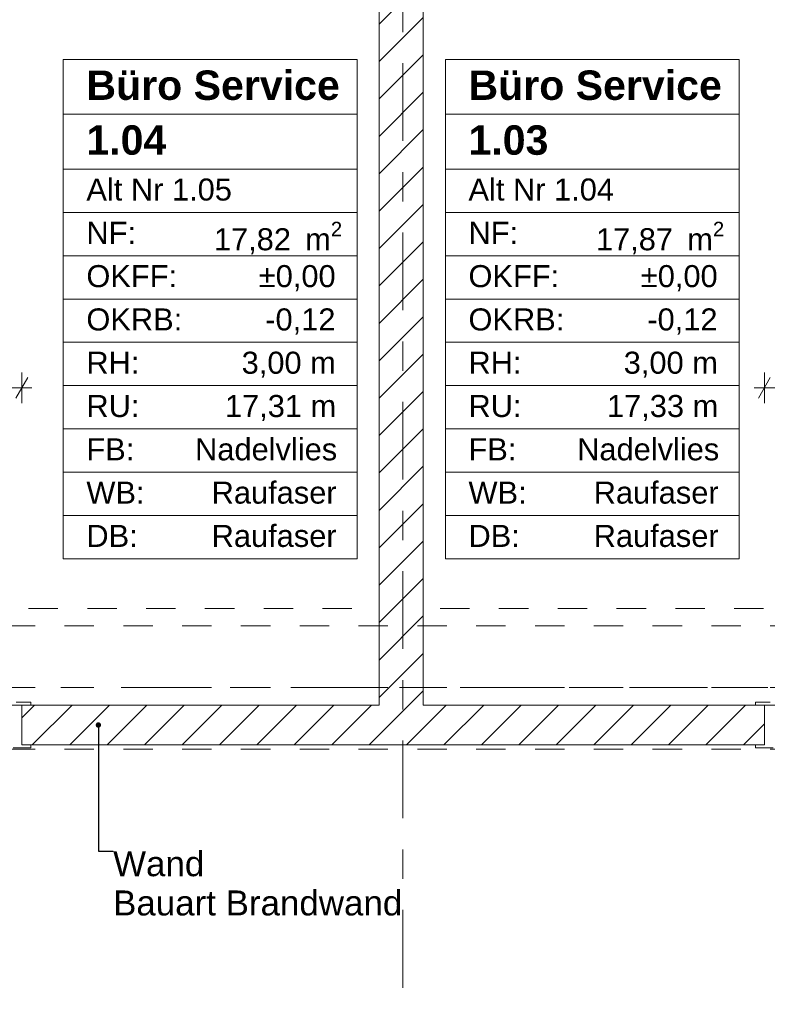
# Model space of a CAD drawing. Header units: metres. Extents: x -3.6 to 84.5, y -11 to 16.8.
# Tile 512 of 656: x 42.4 to 45, y 7.2 to 10.6. Entities that reach past the tile are written whole.
import ezdxf

# ---------------------------------------------------------------- set-up
doc = ezdxf.new("R2010")
doc.units = ezdxf.units.M
doc.header["$MEASUREMENT"] = 0
for name, pattern in [('Achse', [0.2, 0.1, -0.05, 0, -0.05]), ('Strichlinie doppelt', [0.546806, 0.264583, -0.105833, 0.070556, -0.105833]), ('Strichlinie eng', [0.115, 0.075, -0.04]), ('Untersicht', [0.1, 0.075, -0.025]), ('Wipeout_Contour', [1, 0, -1])]:
    doc.linetypes.add(name, pattern=pattern)
for name, color, linetype in [('152 - Bemaßung_ Beschriftung.Ausbau', 7, 'Continuous'), ('401 - Zone.Raum_ Raumbegrenzung_ Whg.', 7, 'Continuous'), ('451 - Universal.Achsen Raster', 7, 'Continuous'), ('605 - Struktur.Wand Innen', 7, 'Continuous'), ('608 - Struktur.Träger', 7, 'Continuous'), ('650 - Abdeckung.Fußboden Aufbau', 7, 'Continuous'), ('653 - Abdeckung.TB Verkofferung', 7, 'Continuous')]:
    doc.layers.add(name, color=color, linetype=linetype)
doc.styles.add('ERSTELLTER_STIL_1', font='txt')
doc.styles.add('ERSTELLTER_STIL_2', font='txt')
doc.dimstyles.new('ERSTELLTER_STIL__1', dxfattribs={"dimtxt": 0.1, "dimasz": 0.0532, "dimexe": 0.18, "dimexo": 0.0625, "dimgap": 0, "dimtad": 1, "dimzin": 0, "dimdsep": 46, "dimtxsty": 'ERSTELLTER_STIL_2', "dimblk": 'ARROWHEAD_2', "dimblk1": 'ARROWHEAD_2', "dimblk2": 'ARROWHEAD_2', "dimcen": 0.09, "dimse1": 1, "dimse2": 1, "dimclrd": 7, "dimclre": 7, "dimclrt": 7, "dimazin": 0, "dimtfac": 1, "dimtdec": 4, "dimtmove": 0, "dimatfit": 3, "dimfxl": 1, "dimtolj": 1, "dimtzin": 0, "dimarcsym": 0})
doc.dimstyles.new('ERSTELLTER_STIL__3', dxfattribs={"dimtxt": 0.1, "dimasz": 0.0532, "dimexe": 0.18, "dimexo": 0.0625, "dimgap": 0, "dimtad": 1, "dimtih": 1, "dimtoh": 1, "dimzin": 0, "dimdsep": 46, "dimtxsty": 'ERSTELLTER_STIL_2', "dimblk": 'ARROWHEAD_2', "dimblk1": 'ARROWHEAD_2', "dimblk2": 'ARROWHEAD_2', "dimcen": 0.09, "dimse1": 1, "dimse2": 1, "dimclrd": 7, "dimclre": 7, "dimclrt": 7, "dimazin": 0, "dimtfac": 1, "dimtdec": 4, "dimtmove": 0, "dimatfit": 3, "dimfxl": 1, "dimtolj": 1, "dimtzin": 0, "dimarcsym": 0})
doc.dimstyles.new('ERSTELLTER_STIL__7', dxfattribs={"dimtxt": 0.18, "dimasz": 0.03648, "dimexe": 0.18, "dimexo": 0.0625, "dimgap": 0, "dimtad": 0, "dimtih": 1, "dimtoh": 1, "dimdec": 4, "dimzin": 0, "dimdsep": 46, "dimcen": 0.09, "dimadec": 0, "dimazin": 0, "dimtfac": 1, "dimtdec": 4, "dimtmove": 0, "dimatfit": 3, "dimldrblk": 'ARROWHEAD_11', "dimfxl": 1, "dimtolj": 1, "dimtzin": 0, "dimarcsym": 0})
pattern_1 = [(45, (0, 0), (-0.0636396, 0.0636396), [])]

# ---------------------------------------------------------------- blocks, each defined once
blk = doc.blocks.new('ARROWHEAD_11')
at = {"color": 0, "linetype": 'Continuous', "lineweight": 0}
blk.add_line((0, 0), (-1, 0), dxfattribs=at)
at = {"color": 0, "linetype": 'Continuous', "lineweight": 0, "const_width": 0.25, "flags": 128}
blk.add_lwpolyline([(-0.125, 0, 1), (0.125, 0, 1)], format="xyb", close=True, dxfattribs=at)
blk = doc.blocks.new('*D305')
at = {"layer": '152 - Bemaßung_ Beschriftung.Ausbau', "color": 7, "linetype": 'Continuous', "lineweight": 5}
for p, q in [((63.4, 13.7152), (63.47, 13.6748)), ((63.435, 7.935), (63.435, 13.695))]:
    blk.add_line(p, q, dxfattribs=at)
blk = doc.blocks.new('ARROWHEAD_2')
at = {"color": 0, "linetype": 'Continuous', "lineweight": 0}
for p, q in [((-0.378, -0.655), (0.378, 0.655)), ((0, 0), (-1, 0))]:
    blk.add_line(p, q, dxfattribs=at)
blk = doc.blocks.new('*D306')
at = {"layer": '152 - Bemaßung_ Beschriftung.Ausbau', "color": 7, "linetype": 'Continuous', "lineweight": 5}
for p, q in [((63.435, 13.845), (63.435, 13.8792)), ((63.4875, 13.845), (63.3825, 13.845)), ((63.47, 13.8248), (63.4, 13.8652)), ((63.435, 13.695), (63.435, 13.845)), ((63.4, 13.7152), (63.47, 13.6748)), ((63.4875, 13.695), (63.3825, 13.695)), ((63.435, 7.935), (63.435, 13.695))]:
    blk.add_line(p, q, dxfattribs=at)
blk = doc.blocks.new('*D538')
at = {"layer": '152 - Bemaßung_ Beschriftung.Ausbau', "color": 7, "linetype": 'Continuous', "lineweight": 5}
for p, q in [((63.9, 13.4752), (63.97, 13.4348)), ((63.935, 8.2), (63.935, 13.455)), ((63.9, 8.2202), (63.97, 8.1798)), ((63.9875, 8.2), (63.8825, 8.2)), ((63.935, 8.15), (63.935, 8.2))]:
    blk.add_line(p, q, dxfattribs=at)
at = {"layer": '152 - Bemaßung_ Beschriftung.Ausbau', "color": 7, "lineweight": 5, "insert": (63.9344, 10.6694), "char_height": 0.1, "attachment_point": 7, "rotation": 90, "style": 'ERSTELLTER_STIL_2'}
blk.add_mtext('\\A1;{\\pql;\\fArial|b0|i0|c0|p38;5,25\\fArial|b0|i0|c0|p38;\\A1{\\H.66x;\\S5^  ;}}', dxfattribs=at)
blk = doc.blocks.new('*D539')
at = {"layer": '152 - Bemaßung_ Beschriftung.Ausbau', "color": 7, "linetype": 'Continuous', "lineweight": 5}
for p, q in [((63.9, 13.7152), (63.97, 13.6748)), ((63.935, 13.455), (63.935, 13.695)), ((63.9, 13.4752), (63.97, 13.4348)), ((63.9875, 13.455), (63.8825, 13.455)), ((63.935, 8.2), (63.935, 13.455))]:
    blk.add_line(p, q, dxfattribs=at)
at = {"layer": '152 - Bemaßung_ Beschriftung.Ausbau', "color": 7, "lineweight": 5, "insert": (63.915, 13.4991), "char_height": 0.1, "attachment_point": 7, "rotation": 90, "style": 'ERSTELLTER_STIL_2'}
blk.add_mtext('\\A1;{\\pql;\\fArial|b0|i0|c0|p38;24}', dxfattribs=at)
blk = doc.blocks.new('*D559')
at = {"layer": '152 - Bemaßung_ Beschriftung.Ausbau', "color": 7, "linetype": 'Continuous', "lineweight": 5}
for p, q in [((41.4452, 9.355), (41.4048, 9.285)), ((41.425, 9.2675), (41.425, 9.3725)), ((42.4148, 9.285), (42.4552, 9.355)), ((42.435, 9.2675), (42.435, 9.3725)), ((41.425, 9.32), (42.435, 9.32)), ((42.435, 9.32), (42.4692, 9.32))]:
    blk.add_line(p, q, dxfattribs=at)
at = {"layer": '152 - Bemaßung_ Beschriftung.Ausbau', "color": 7, "lineweight": 5, "char_height": 0.1, "attachment_point": 7, "style": 'ERSTELLTER_STIL_2'}
for s, insert in [('\\A1;{\\pql;\\fArial|b0|i0|c0|p38;2,13\\fArial|b0|i0|c0|p38;\\A1{\\H.66x;\\S5^  ;}}', (41.7719, 9.1806)), ('\\A1;{\\pql;\\fArial|b0|i0|c0|p38;1,01}', (41.797, 9.34))]:
    blk.add_mtext(s, dxfattribs=dict(at, insert=insert))
blk = doc.blocks.new('*D560')
at = {"layer": '152 - Bemaßung_ Beschriftung.Ausbau', "color": 7, "linetype": 'Continuous', "lineweight": 5}
for p, q in [((44.9802, 9.355), (44.9398, 9.285)), ((44.96, 9.2675), (44.96, 9.3725)), ((45.9902, 9.355), (45.9498, 9.285)), ((45.97, 9.2675), (45.97, 9.3725)), ((44.9258, 9.32), (44.96, 9.32)), ((44.96, 9.32), (45.97, 9.32))]:
    blk.add_line(p, q, dxfattribs=at)
at = {"layer": '152 - Bemaßung_ Beschriftung.Ausbau', "color": 7, "lineweight": 5, "char_height": 0.1, "attachment_point": 7, "style": 'ERSTELLTER_STIL_2'}
for s, insert in [('\\A1;{\\pql;\\fArial|b0|i0|c0|p38;2,13\\fArial|b0|i0|c0|p38;\\A1{\\H.66x;\\S5^  ;}}', (45.3069, 9.1806)), ('\\A1;{\\pql;\\fArial|b0|i0|c0|p38;1,01}', (45.332, 9.34))]:
    blk.add_mtext(s, dxfattribs=dict(at, insert=insert))
blk = doc.blocks.new('*D589')
at = {"layer": '152 - Bemaßung_ Beschriftung.Ausbau', "color": 7, "linetype": 'Continuous', "lineweight": 5}
for p, q in [((42.335, 6.9804), (42.335, 7.0854)), ((44.29, 6.9804), (44.29, 7.0854)), ((42.3552, 7.0679), (42.3148, 6.9979)), ((44.3102, 7.0679), (44.2698, 6.9979)), ((40.44, 7.0329), (42.335, 7.0329)), ((42.335, 7.0329), (44.29, 7.0329))]:
    blk.add_line(p, q, dxfattribs=at)
at = {"layer": '152 - Bemaßung_ Beschriftung.Ausbau', "color": 7, "lineweight": 5, "char_height": 0.1, "attachment_point": 7, "style": 'ERSTELLTER_STIL_2'}
for s, insert in [('\\A1;{\\pql;\\fArial|b0|i0|c0|p38;1,95\\fArial|b0|i0|c0|p38;\\A1{\\H.66x;\\S5^  ;}}', (43.0785, 7.0335)), ('\\A1;{\\pql;\\fArial|b0|i0|c0|p38;10}', (44.118, 7.0529))]:
    blk.add_mtext(s, dxfattribs=dict(at, insert=insert))

msp = doc.modelspace()

# ---------------------------------------------------------------- linework, layer by layer
at = {"layer": '401 - Zone.Raum_ Raumbegrenzung_ Whg.', "color": 7, "linetype": 'Continuous', "lineweight": 9}
for p, q in [((43.575, 10.4372), (42.5758, 10.4372)), ((42.5758, 10.4372), (42.5758, 8.7381)), ((42.5758, 10.4372), (43.575, 10.4372)), ((42.5758, 10.2506), (42.5758, 10.4372)), ((43.575, 8.7381), (43.575, 10.4372)), ((43.575, 10.4372), (43.575, 10.2506)), ((44.8743, 10.4372), (43.8751, 10.4372)), ((43.8751, 10.4372), (43.8751, 8.7381)), ((43.8751, 10.4372), (44.8743, 10.4372)), ((43.8751, 10.2506), (43.8751, 10.4372)), ((44.8743, 8.7381), (44.8743, 10.4372)), ((44.8743, 10.4372), (44.8743, 10.2506)), ((43.575, 10.2506), (42.5758, 10.2506)), ((42.5758, 10.2506), (43.575, 10.2506)), ((42.5758, 10.0639), (42.5758, 10.2506)), ((43.575, 10.2506), (43.575, 10.0639)), ((44.8743, 10.2506), (43.8751, 10.2506)), ((43.8751, 10.2506), (44.8743, 10.2506)), ((43.8751, 10.0639), (43.8751, 10.2506)), ((44.8743, 10.2506), (44.8743, 10.0639)), ((43.575, 10.0639), (42.5758, 10.0639)), ((42.5758, 10.0639), (43.575, 10.0639)), ((42.5758, 9.9166), (42.5758, 10.0639)), ((43.575, 10.0639), (43.575, 9.9166)), ((44.8743, 10.0639), (43.8751, 10.0639)), ((43.8751, 10.0639), (44.8743, 10.0639)), ((43.8751, 9.9166), (43.8751, 10.0639)), ((44.8743, 10.0639), (44.8743, 9.9166)), ((43.575, 9.9166), (42.5758, 9.9166)), ((42.5758, 9.9166), (43.575, 9.9166)), ((42.5758, 9.7693), (42.5758, 9.9166)), ((43.575, 9.9166), (43.575, 9.7693)), ((44.8743, 9.9166), (43.8751, 9.9166)), ((43.8751, 9.9166), (44.8743, 9.9166)), ((43.8751, 9.7693), (43.8751, 9.9166)), ((44.8743, 9.9166), (44.8743, 9.7693)), ((43.575, 9.7693), (42.5758, 9.7693)), ((42.5758, 9.7693), (43.575, 9.7693)), ((42.5758, 9.622), (42.5758, 9.7693)), ((43.575, 9.7693), (43.575, 9.622)), ((44.8743, 9.7693), (43.8751, 9.7693)), ((43.8751, 9.7693), (44.8743, 9.7693)), ((43.8751, 9.622), (43.8751, 9.7693)), ((44.8743, 9.7693), (44.8743, 9.622)), ((43.575, 9.622), (42.5758, 9.622)), ((42.5758, 9.622), (43.575, 9.622)), ((42.5758, 9.4747), (42.5758, 9.622)), ((43.575, 9.622), (43.575, 9.4747)), ((44.8743, 9.622), (43.8751, 9.622)), ((43.8751, 9.622), (44.8743, 9.622)), ((43.8751, 9.4747), (43.8751, 9.622)), ((44.8743, 9.622), (44.8743, 9.4747)), ((43.575, 9.4747), (42.5758, 9.4747)), ((42.5758, 9.4747), (43.575, 9.4747)), ((42.5758, 9.3273), (42.5758, 9.4747)), ((43.575, 9.4747), (43.575, 9.3273)), ((44.8743, 9.4747), (43.8751, 9.4747)), ((43.8751, 9.4747), (44.8743, 9.4747)), ((43.8751, 9.3273), (43.8751, 9.4747)), ((44.8743, 9.4747), (44.8743, 9.3273)), ((43.575, 9.3273), (42.5758, 9.3273)), ((42.5758, 9.3273), (43.575, 9.3273)), ((42.5758, 9.18), (42.5758, 9.3273)), ((43.575, 9.3273), (43.575, 9.18)), ((44.8743, 9.3273), (43.8751, 9.3273)), ((43.8751, 9.3273), (44.8743, 9.3273)), ((43.8751, 9.18), (43.8751, 9.3273)), ((44.8743, 9.3273), (44.8743, 9.18)), ((43.575, 9.18), (42.5758, 9.18)), ((42.5758, 9.18), (43.575, 9.18)), ((42.5758, 9.0327), (42.5758, 9.18)), ((43.575, 9.18), (43.575, 9.0327)), ((44.8743, 9.18), (43.8751, 9.18)), ((43.8751, 9.18), (44.8743, 9.18)), ((43.8751, 9.0327), (43.8751, 9.18)), ((44.8743, 9.18), (44.8743, 9.0327)), ((43.575, 9.0327), (42.5758, 9.0327)), ((42.5758, 9.0327), (43.575, 9.0327)), ((42.5758, 8.8854), (42.5758, 9.0327)), ((43.575, 9.0327), (43.575, 8.8854)), ((44.8743, 9.0327), (43.8751, 9.0327)), ((43.8751, 9.0327), (44.8743, 9.0327)), ((43.8751, 8.8854), (43.8751, 9.0327)), ((44.8743, 9.0327), (44.8743, 8.8854)), ((43.575, 8.8854), (42.5758, 8.8854)), ((42.5758, 8.8854), (43.575, 8.8854)), ((42.5758, 8.7381), (42.5758, 8.8854)), ((43.575, 8.8854), (43.575, 8.7381)), ((44.8743, 8.8854), (43.8751, 8.8854)), ((43.8751, 8.8854), (44.8743, 8.8854)), ((43.8751, 8.7381), (43.8751, 8.8854)), ((44.8743, 8.8854), (44.8743, 8.7381)), ((42.5758, 8.7381), (43.575, 8.7381)), ((43.575, 8.7381), (42.5758, 8.7381)), ((43.8751, 8.7381), (44.8743, 8.7381)), ((44.8743, 8.7381), (43.8751, 8.7381))]:
    msp.add_line(p, q, dxfattribs=at)
at = {"layer": '650 - Abdeckung.Fußboden Aufbau', "color": 7, "linetype": 'Continuous', "lineweight": 13, "flags": 128}
for points in [[(43.65, 8.24), (43.65, 12.99), (43.57, 12.99), (43.57, 13.445), (40.29, 13.445), (40.29, 12.99), (40.2, 12.99), (40.2, 8.51)], [(47.17, 8.24), (47.17, 8.51), (47.26, 8.51), (47.26, 12.99), (47.17, 12.99), (47.17, 13.445), (43.89, 13.445), (43.89, 12.99), (43.8, 12.99), (43.8, 8.24)], [(42.435, 8.24), (43.65, 8.24)], [(44.96, 8.24), (44.96, 8.105), (42.435, 8.105), (42.435, 8.24)], [(43.8, 8.24), (44.96, 8.24)]]:
    msp.add_lwpolyline(points, dxfattribs=at)
at = {"layer": '650 - Abdeckung.Fußboden Aufbau', "color": 7, "linetype": 'Strichlinie eng', "lineweight": 13, "flags": 128}
for points in [[(42.435, 8.24), (41.425, 8.24)], [(45.97, 8.24), (44.96, 8.24)]]:
    msp.add_lwpolyline(points, dxfattribs=at)
at = {"layer": '653 - Abdeckung.TB Verkofferung', "color": 7, "linetype": 'Untersicht', "lineweight": 9}
for p, q in [((46.9575, 8.5695), (36.4725, 8.5695)), ((47.26, 8.24), (33.965, 8.24))]:
    msp.add_line(p, q, dxfattribs=at)

# ---------------------------------------------------------------- texts
at = {"layer": '152 - Bemaßung_ Beschriftung.Ausbau', "color": 7, "linetype": 'Continuous', "lineweight": 9, "insert": (42.7451, 7.7431), "char_height": 0.085, "attachment_point": 1, "line_spacing_factor": 0.942728, "style": 'ERSTELLTER_STIL_2'}
msp.add_mtext('\\A1;{\\pql;\\fArial|b0|i0|c0|p38;Wand\\P\\pql;\\fArial|b0|i0|c0|p38;Bauart Brandwand}', dxfattribs=at)
at = {"layer": '401 - Zone.Raum_ Raumbegrenzung_ Whg.', "color": 7, "lineweight": 9, "attachment_point": 1}
for s, insert, char_height, style in [('\\A1;{\\pqj;\\pt0;\\fArial|b1|i0|c0|p38;}', (43.4964, 10.4224), 0.1, 'ERSTELLTER_STIL_1'), ('\\A1;{\\pqj;\\pt0;\\fArial|b1|i0|c0|p38;}', (44.7957, 10.4224), 0.1, 'ERSTELLTER_STIL_1'), ('\\A1;{\\pqj;\\pt0;\\fArial|b1|i0|c0|p38;Büro Service}', (42.6543, 10.3996), 0.1, 'ERSTELLTER_STIL_1'), ('\\A1;{\\pqj;\\pt0;\\fArial|b1|i0|c0|p38;Büro Service}', (43.9537, 10.3996), 0.1, 'ERSTELLTER_STIL_1'), ('\\A1;{\\pqj;\\pt0;\\fArial|b1|i0|c0|p38;}', (43.4964, 10.2358), 0.1, 'ERSTELLTER_STIL_1'), ('\\A1;{\\pqj;\\pt0;\\fArial|b1|i0|c0|p38;}', (44.7957, 10.2358), 0.1, 'ERSTELLTER_STIL_1'), ('\\A1;{\\pql;\\pt0;\\fArial|b1|i0|c0|p38;1.04}', (42.6543, 10.213), 0.1, 'ERSTELLTER_STIL_1'), ('\\A1;{\\pql;\\pt0;\\fArial|b1|i0|c0|p38;1.03}', (43.9537, 10.213), 0.1, 'ERSTELLTER_STIL_1'), ('\\A1;{\\pqj;\\pt0;\\fArial|b0|i0|c0|p38;Alt Nr 1.05}', (42.6543, 10.0321), 0.075, 'ERSTELLTER_STIL_2'), ('\\A1;{\\pqj;\\pt0;\\fArial|b0|i0|c0|p38;}', (43.4964, 10.0492), 0.075, 'ERSTELLTER_STIL_2'), ('\\A1;{\\pqj;\\pt0;\\fArial|b0|i0|c0|p38;Alt Nr 1.04}', (43.9537, 10.0321), 0.075, 'ERSTELLTER_STIL_2'), ('\\A1;{\\pqj;\\pt0;\\fArial|b0|i0|c0|p38;}', (44.7957, 10.0492), 0.075, 'ERSTELLTER_STIL_2'), ('\\A1;{\\pqj;\\pt0;\\fArial|b0|i0|c0|p38;NF: }', (42.6543, 9.8848), 0.075, 'ERSTELLTER_STIL_2'), ('\\A1;{\\pqj;\\pt0;\\fArial|b0|i0|c0|p38;NF: }', (43.9537, 9.8848), 0.075, 'ERSTELLTER_STIL_2'), ('\\A1;{\\pql;\\pt0,0.05;\\fArial|b0|i0|c0|p38;17,82\\fArial|b0|i0|c0|p38;\\A1{\\H.66x;\\S^  ;}\\fArial|b0|i0|c0|p38; m\\fArial|b0|i0|c0|p38;\\A1{\\H.66x;\\S2^  ;}}', (43.0879, 9.8848), 0.075, 'ERSTELLTER_STIL_2'), ('\\A1;{\\pql;\\pt0,0.05;\\fArial|b0|i0|c0|p38;17,87\\fArial|b0|i0|c0|p38;\\A1{\\H.66x;\\S^  ;}\\fArial|b0|i0|c0|p38; m\\fArial|b0|i0|c0|p38;\\A1{\\H.66x;\\S2^  ;}}', (44.3872, 9.8848), 0.075, 'ERSTELLTER_STIL_2'), ('\\A1;{\\pqj;\\pt0;\\fArial|b0|i0|c0|p38;OKFF: }', (42.6543, 9.7374), 0.075, 'ERSTELLTER_STIL_2'), ('\\A1;{\\pqj;\\pt0;\\fArial|b0|i0|c0|p38;±0,00}', (43.2406, 9.7374), 0.075, 'ERSTELLTER_STIL_2'), ('\\A1;{\\pqj;\\pt0;\\fArial|b0|i0|c0|p38;OKFF: }', (43.9537, 9.7374), 0.075, 'ERSTELLTER_STIL_2'), ('\\A1;{\\pqj;\\pt0;\\fArial|b0|i0|c0|p38;±0,00}', (44.5399, 9.7374), 0.075, 'ERSTELLTER_STIL_2'), ('\\A1;{\\pqj;\\pt0;\\fArial|b0|i0|c0|p38;OKRB: }', (42.6543, 9.5901), 0.075, 'ERSTELLTER_STIL_2'), ('\\A1;{\\pqj;\\pt0;\\fArial|b0|i0|c0|p38;-0,12}', (43.2626, 9.5901), 0.075, 'ERSTELLTER_STIL_2'), ('\\A1;{\\pqj;\\pt0;\\fArial|b0|i0|c0|p38;OKRB: }', (43.9537, 9.5901), 0.075, 'ERSTELLTER_STIL_2'), ('\\A1;{\\pqj;\\pt0;\\fArial|b0|i0|c0|p38;-0,12}', (44.5619, 9.5901), 0.075, 'ERSTELLTER_STIL_2'), ('\\A1;{\\pqj;\\pt0;\\fArial|b0|i0|c0|p38;RH: }', (42.6543, 9.4428), 0.075, 'ERSTELLTER_STIL_2'), ('\\A1;{\\pqj;\\pt0;\\fArial|b0|i0|c0|p38;3,00 m}', (43.1823, 9.4428), 0.075, 'ERSTELLTER_STIL_2'), ('\\A1;{\\pqj;\\pt0;\\fArial|b0|i0|c0|p38;RH: }', (43.9537, 9.4428), 0.075, 'ERSTELLTER_STIL_2'), ('\\A1;{\\pqj;\\pt0;\\fArial|b0|i0|c0|p38;3,00 m}', (44.4817, 9.4428), 0.075, 'ERSTELLTER_STIL_2'), ('\\A1;{\\pqj;\\pt0;\\fArial|b0|i0|c0|p38;RU: }', (42.6543, 9.2955), 0.075, 'ERSTELLTER_STIL_2'), ('\\A1;{\\pqj;\\pt0;\\fArial|b0|i0|c0|p38;17,31 m}', (43.1254, 9.2955), 0.075, 'ERSTELLTER_STIL_2'), ('\\A1;{\\pqj;\\pt0;\\fArial|b0|i0|c0|p38;RU: }', (43.9537, 9.2955), 0.075, 'ERSTELLTER_STIL_2'), ('\\A1;{\\pqj;\\pt0;\\fArial|b0|i0|c0|p38;17,33 m}', (44.4247, 9.2955), 0.075, 'ERSTELLTER_STIL_2'), ('\\A1;{\\pqj;\\pt0;\\fArial|b0|i0|c0|p38;FB: }', (42.6543, 9.1481), 0.075, 'ERSTELLTER_STIL_2'), ('\\A1;{\\pqj;\\pt0;\\fArial|b0|i0|c0|p38;Nadelvlies}', (43.0239, 9.1481), 0.075, 'ERSTELLTER_STIL_2'), ('\\A1;{\\pqj;\\pt0;\\fArial|b0|i0|c0|p38;FB: }', (43.9537, 9.1481), 0.075, 'ERSTELLTER_STIL_2'), ('\\A1;{\\pqj;\\pt0;\\fArial|b0|i0|c0|p38;Nadelvlies}', (44.3233, 9.1481), 0.075, 'ERSTELLTER_STIL_2'), ('\\A1;{\\pqj;\\pt0;\\fArial|b0|i0|c0|p38;WB: }', (42.6543, 9.0008), 0.075, 'ERSTELLTER_STIL_2'), ('\\A1;{\\pqj;\\pt0;\\fArial|b0|i0|c0|p38;Raufaser}', (43.0802, 9.0008), 0.075, 'ERSTELLTER_STIL_2'), ('\\A1;{\\pqj;\\pt0;\\fArial|b0|i0|c0|p38;WB: }', (43.9537, 9.0008), 0.075, 'ERSTELLTER_STIL_2'), ('\\A1;{\\pqj;\\pt0;\\fArial|b0|i0|c0|p38;Raufaser}', (44.3795, 9.0008), 0.075, 'ERSTELLTER_STIL_2'), ('\\A1;{\\pqj;\\pt0;\\fArial|b0|i0|c0|p38;DB: }', (42.6543, 8.8535), 0.075, 'ERSTELLTER_STIL_2'), ('\\A1;{\\pqj;\\pt0;\\fArial|b0|i0|c0|p38;Raufaser}', (43.0802, 8.8535), 0.075, 'ERSTELLTER_STIL_2'), ('\\A1;{\\pqj;\\pt0;\\fArial|b0|i0|c0|p38;DB: }', (43.9537, 8.8535), 0.075, 'ERSTELLTER_STIL_2'), ('\\A1;{\\pqj;\\pt0;\\fArial|b0|i0|c0|p38;Raufaser}', (44.3795, 8.8535), 0.075, 'ERSTELLTER_STIL_2')]:
    msp.add_mtext(s, dxfattribs=dict(at, insert=insert, char_height=char_height, style=style))

# ---------------------------------------------------------------- dimensions: what is measured, and where the dimension line sits
at = {"layer": '152 - Bemaßung_ Beschriftung.Ausbau', "color": 7, "linetype": 'Continuous', "lineweight": 5}
dim = msp.add_linear_dim(base=(44.2899906, 7.0328843), p1=(42.3349912, 5.7600001), p2=(44.2899906, 5.76), dimstyle='ERSTELLTER_STIL__3', dxfattribs=at)
dim.commit()
dim.dimension.update_dxf_attribs({"geometry": '*D589', "text_midpoint": (43.3434754, 7.1028843), "dimtype": 160})

# ---------------------------------------------------------------- next in the draw order: wipeouts: each hides what was drawn before it
at = {"color": 254, "linetype": 'Wipeout_Contour', "lineweight": 0, "ltscale": 180.208803}
msp.add_wipeout([(43.65, 13), (43.65, 8.24), (43.8, 8.24), (43.8, 13)], dxfattribs=at).dxf.layer = '605 - Struktur.Wand Innen'

# ---------------------------------------------------------------- next in the draw order: hatches: boundary and pattern name
at = {"layer": '605 - Struktur.Wand Innen', "linetype": 'Continuous', "lineweight": 0, "true_color": 0x000000}
h = msp.add_hatch(dxfattribs=at)
h.set_pattern_fill('MW_Ziegel_0001', color=18, style=0, pattern_type=2)
h.set_pattern_definition(pattern_1)
h.paths.add_polyline_path([(43.65, 13), (43.65, 8.24), (43.8, 8.24), (43.8, 13)])

# ---------------------------------------------------------------- next in the draw order: linework, layer by layer
at = {"layer": '451 - Universal.Achsen Raster', "color": 160, "linetype": 'Strichlinie doppelt', "lineweight": 9, "true_color": 0x3232ff}
msp.add_line((64.935, 8.3), (-3.175, 8.3), dxfattribs=at)
at = {"layer": '605 - Struktur.Wand Innen', "color": 7, "linetype": 'Continuous', "lineweight": 18, "flags": 128}
for points in [[(43.65, 13), (43.65, 8.24)], [(43.8, 8.24), (43.8, 13)]]:
    msp.add_lwpolyline(points, dxfattribs=at)
at = {"layer": '608 - Struktur.Träger', "color": 7, "linetype": 'Untersicht', "lineweight": 13}
msp.add_line((0.38, 8.51), (61.88, 8.51), dxfattribs=at)
at = {"layer": '608 - Struktur.Träger', "color": 7, "linetype": 'Achse', "lineweight": 9}
msp.add_line((0.38, 8.3), (61.88, 8.3), dxfattribs=at)

# ---------------------------------------------------------------- next in the draw order: wipeouts: each hides what was drawn before it
at = {"color": 254, "linetype": 'Wipeout_Contour', "lineweight": 0, "ltscale": 177.823656}
msp.add_wipeout([(42.435, 8.24), (42.435, 8.105), (44.96, 8.105), (44.96, 8.24)], dxfattribs=at).dxf.layer = '605 - Struktur.Wand Innen'

# ---------------------------------------------------------------- next in the draw order: hatches: boundary and pattern name
at = {"layer": '605 - Struktur.Wand Innen', "linetype": 'Continuous', "lineweight": 0, "true_color": 0x000000}
h = msp.add_hatch(dxfattribs=at)
h.set_pattern_fill('MW_Ziegel_0001', color=18, style=0, pattern_type=2)
h.set_pattern_definition(pattern_1)
h.paths.add_polyline_path([(42.435, 8.24), (42.435, 8.105), (44.96, 8.105), (44.96, 8.24)])

# ---------------------------------------------------------------- next in the draw order: linework, layer by layer
at = {"layer": '451 - Universal.Achsen Raster', "color": 160, "linetype": 'Strichlinie doppelt', "lineweight": 9, "true_color": 0x3232ff}
msp.add_line((43.73, -10.585), (43.73, 16.355), dxfattribs=at)
at = {"layer": '605 - Struktur.Wand Innen', "color": 7, "linetype": 'Continuous', "lineweight": 13}
for p, q in [((42.415, 8.25), (42.465, 8.25)), ((42.465, 8.25), (42.465, 8.24)), ((44.98, 8.25), (44.93, 8.25)), ((44.93, 8.25), (44.93, 8.24)), ((42.465, 8.24), (42.435, 8.24)), ((42.435, 8.24), (42.435, 8.105)), ((44.93, 8.24), (44.96, 8.24)), ((44.96, 8.24), (44.96, 8.105)), ((42.465, 8.095), (42.405, 8.095)), ((42.435, 8.105), (42.465, 8.105)), ((42.465, 8.105), (42.465, 8.095)), ((44.96, 8.105), (44.93, 8.105)), ((44.93, 8.105), (44.93, 8.095)), ((44.93, 8.095), (44.99, 8.095))]:
    msp.add_line(p, q, dxfattribs=at)
at = {"layer": '605 - Struktur.Wand Innen', "color": 7, "linetype": 'Continuous', "lineweight": 18}
for p, q in [((42.435, 8.24), (42.435, 8.105)), ((42.435, 8.24), (42.435, 8.105)), ((42.435, 8.24), (42.435, 8.105)), ((44.96, 8.24), (44.96, 8.105)), ((44.96, 8.24), (44.96, 8.105)), ((44.96, 8.24), (44.96, 8.105))]:
    msp.add_line(p, q, dxfattribs=at)
at = {"layer": '605 - Struktur.Wand Innen', "color": 7, "linetype": 'Continuous', "lineweight": 18, "flags": 128}
for points in [[(43.65, 8.24), (42.435, 8.24)], [(44.96, 8.24), (43.8, 8.24)], [(42.435, 8.105), (44.96, 8.105)]]:
    msp.add_lwpolyline(points, dxfattribs=at)
at = {"layer": '608 - Struktur.Träger', "color": 7, "linetype": 'Untersicht', "lineweight": 13}
msp.add_line((0.38, 8.09), (61.88, 8.09), dxfattribs=at)

# ---------------------------------------------------------------- next in the draw order: dimensions: what is measured, and where the dimension line sits
at = {"layer": '152 - Bemaßung_ Beschriftung.Ausbau', "color": 7, "linetype": 'Continuous', "lineweight": 5}
for base, p1, p2, picture, middle in [((63.435, 13.845), (31.13, 13.695), (62.425, 13.845), '*D306', (63.365, 13.5992)), ((63.435025, 13.695), (62.275025, 13.695), (31.1300125, 13.695), '*D305', (63.3650249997, 13.691853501)), ((63.935, 13.695), (31.13, 13.455), (62.275, 13.695), '*D539', (63.865, 13.5753)), ((63.93503, 13.455), (60.52999, 8.19998), (31.13001, 13.455), '*D538', (63.86502, 10.93436))]:
    dim = msp.add_linear_dim(base=base, p1=p1, p2=p2, angle=90, dimstyle='ERSTELLTER_STIL__1', dxfattribs=at)
    dim.commit()
    dim.dimension.update_dxf_attribs({"geometry": picture, "text_midpoint": middle, "dimtype": 160, "text_rotation": 90})
for base, p1, p2, picture, middle in [((42.435, 9.32), (41.425, 8.25), (42.435, 8.25), '*D559', (41.9268, 9.39)), ((45.97, 9.32), (44.96, 8.25), (45.97, 8.25), '*D560', (45.4618, 9.39))]:
    dim = msp.add_linear_dim(base=base, p1=p1, p2=p2, dimstyle='ERSTELLTER_STIL__3', dxfattribs=at)
    dim.commit()
    dim.dimension.update_dxf_attribs({"geometry": picture, "text_midpoint": middle, "dimtype": 160})

# ---------------------------------------------------------------- next in the draw order: leaders
at = {"layer": '152 - Bemaßung_ Beschriftung.Ausbau', "color": 7, "linetype": 'Continuous', "lineweight": 9, "annotation_type": 0, "has_hookline": 1, "hookline_direction": 0, "text_width": 0.9653}
msp.add_leader([(42.6951, 8.1725), (42.6951, 7.7431), (42.7451, 7.7431)], dimstyle='ERSTELLTER_STIL__7', dxfattribs=at)

doc.saveas('drawing.dxf')
